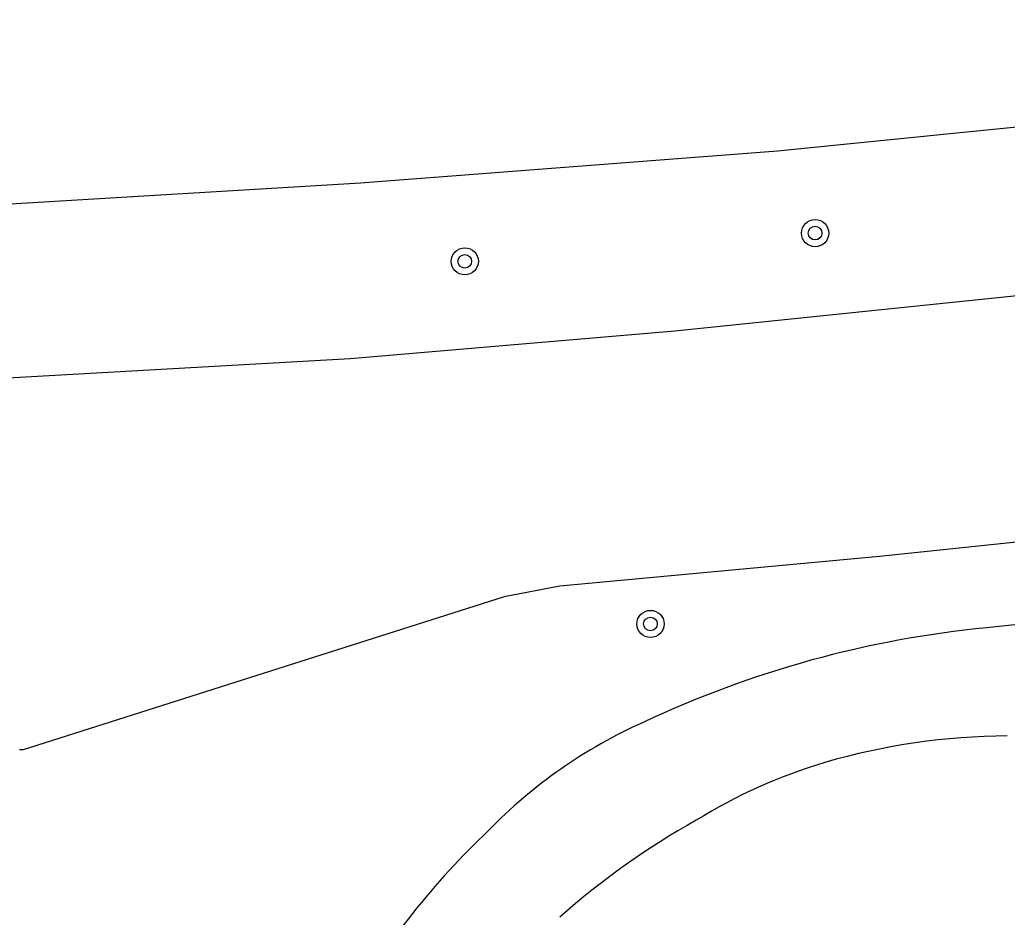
# Model space of a CAD drawing. Extents: x 132994 to 136000, y 393499 to 395512.
# Drawn here: x 134331.34 to 134360.38, y 394946.8 to 394973.19 of the extents above; entities that cross this region are included whole.
import ezdxf

# ---------------------------------------------------------------- set-up
doc = ezdxf.new("R2010")
doc.units = 0
doc.layers.add('gg-knt-verharding', color=7, linetype='Continuous')
doc.layers.add('gt-symb-boom', color=7, linetype='Continuous')

# ---------------------------------------------------------------- blocks, each defined once
blk = doc.blocks.new('gt0-BOOM')
at = {"layer": 'gt-symb-boom'}
for radius in [0.4, 0.2]:
    blk.add_circle((0, 0), radius, dxfattribs=at)

msp = doc.modelspace()

# ---------------------------------------------------------------- linework, layer by layer
at = {"layer": 'gg-knt-verharding'}
for points in [[(134181.256, 394974.689), (134209.243, 394971.59), (134221.244, 394970.272), (134233.381, 394969.083), (134245.372, 394968.182), (134257.471, 394967.503), (134269.48, 394966.937), (134281.435, 394966.533), (134293.275, 394966.486), (134305.453, 394966.589), (134317.521, 394967.066), (134329.593, 394967.685), (134341.364, 394968.396), (134353.624, 394969.332), (134365.444, 394970.524), (134377.624, 394971.848), (134389.198, 394973.427), (134401.639, 394975.176), (134413.001, 394977.142), (134420.527, 394978.557)], [(134421.35, 394973.709), (134408.469, 394971.388), (134392.989, 394969.034), (134375.851, 394966.821), (134365.327, 394965.553), (134350.605, 394964.033), (134341.063, 394963.22), (134328.73, 394962.529), (134314.131, 394962.068), (134299.427, 394961.807), (134287.083, 394961.741), (134274.702, 394961.921), (134255.396, 394962.734), (134237.824, 394963.997), (134220.941, 394965.426), (134203.676, 394967.267), (134187.83, 394968.988), (134180.885, 394969.738)], [(134422.501, 394966.499), (134410.401, 394964.336), (134396.157, 394962.178), (134383.07, 394960.444), (134370.949, 394958.907), (134356.619, 394957.41), (134347.222, 394956.532), (134345.585, 394956.228), (134331.45, 394951.726), (134331.34, 394951.724)], [(134422.961, 394964.115), (134420.951, 394963.715), (134397.406, 394959.905), (134378.976, 394957.376), (134359.774, 394955.316)]]:
    msp.add_lwpolyline(points, dxfattribs=at)
for centre, radius, start, end in [((134362.786, 394924.669), 30.794, 95.6138, 115.1996), ((134355.64, 394939.169), 14.635, 114.0546, 135.9092), ((134360.48, 394932.579), 19.554, 90.3052, 106.2302), ((134359.533, 394936.226), 15.787, 106.6282, 121.7341), ((134362.43, 394929.642), 22.932, 119.237, 131.5541), ((134360.766, 394932.752), 22.805, 133.2881, 149.9344)]:
    msp.add_arc(centre, radius, start, end, dxfattribs=at)

# ---------------------------------------------------------------- block references
at = {"layer": 'gt-symb-boom'}
for p in [(134354.727, 394966.917), (134344.428, 394966.087), (134349.887, 394955.426)]:
    msp.add_blockref('gt0-BOOM', p, dxfattribs=at)

doc.saveas('drawing.dxf')
